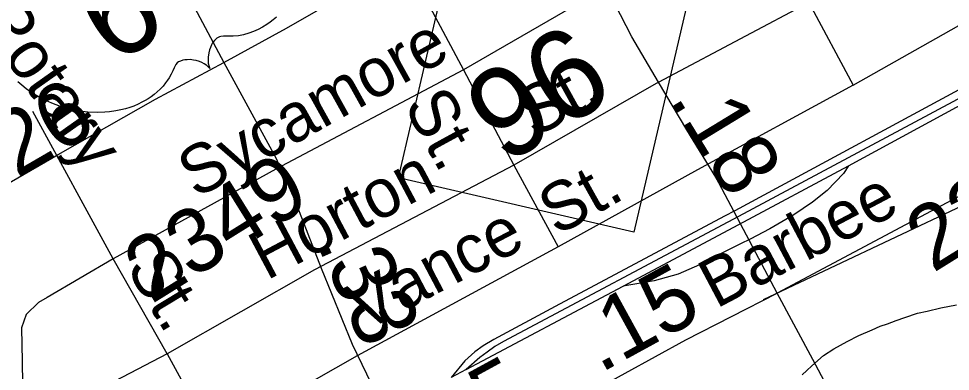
# Model space of a CAD drawing. Extents: x 2001466 to 31450019, y -30647475 to 847247.
# Drawn here: x 2201083 to 2204718, y 753748 to 755126 of the extents above; entities that cross this region are included whole.
import ezdxf

# ---------------------------------------------------------------- set-up
doc = ezdxf.new("R2010")
doc.units = 0
for name, color, linetype in [('Exist Hydrographic Misc Water Feature', 7, 'Continuous'), ('Exist Railroad Mainline', 7, 'Continuous'), ('Exist Railroad Siding', 7, 'Continuous'), ('Exist Road Non-System Type 51', 7, 'Continuous'), ('Exist Road Non-System Type 51 Label', 7, 'Continuous'), ('Exist Road Primary NC Attributed', 7, 'Continuous'), ('Exist Road Primary NC Service Mileage Hundredths English Label', 7, 'Continuous'), ('Exist Road Primary NC Shield CELL', 7, 'Continuous'), ('Exist Road Primary NC Shield Number Label', 7, 'Continuous'), ('Exist Road Primary US Attributed', 7, 'Continuous'), ('Exist Road Primary US Mileage Hundredths English Label', 7, 'Continuous'), ('Exist Road Primary US Shield CELL', 7, 'Continuous'), ('Exist Road Primary US Shield Number Label', 7, 'Continuous'), ('Exist Road Secondary Mileage Hundredths English Label', 7, 'Continuous'), ('Exist Road Secondary Type 51 Attributed', 7, 'Continuous'), ('Exist Road Secondary Type 51 Number Label', 7, 'Continuous')]:
    doc.layers.add(name, color=color, linetype=linetype)

msp = doc.modelspace()

# ---------------------------------------------------------------- linework, layer by layer
at = {"layer": 'Exist Hydrographic Misc Water Feature'}
msp.add_lwpolyline([(2204139.5, 753733.8), (2204157.3, 753751.8), (2204177.4, 753769.9), (2204223.2, 753810.4), (2204262.7, 753836.5), (2204314.6, 753864.8), (2204360.5, 753887.4), (2204412.2, 753909.7), (2204444, 753923.9), (2204471.9, 753933.9), (2204506.3, 753946.2), (2204539.8, 753958.5), (2204589.8, 753974.9), (2204627.5, 753983), (2204679.8, 753995.4), (2204741.3, 754008)], dxfattribs=at)
at = {"layer": 'Exist Railroad Mainline'}
for p, q in [((2204320.8, 754550.2), (2205006.3, 754924.1)), ((2203892.8, 754321.6), (2204320.8, 754550.2)), ((2203441.3, 754080.4), (2203892.8, 754321.6)), ((2202828.7, 753755), (2203441.3, 754080.4)), ((2202828.7, 753755), (2202770.1, 753724.2))]:
    msp.add_line(p, q, dxfattribs=at)
at = {"layer": 'Exist Railroad Siding'}
for points in [[(2205038.6, 754941.4), (2204964.5, 754932.9), (2204930.4, 754927.6), (2204878.2, 754916.7), (2204864, 754909), (2203877.3, 754375.4), (2203836.2, 754353.5)], [(2205006.3, 754924.1), (2204905.7, 754892.2), (2204879.4, 754880.7), (2204782.4, 754830.7), (2203890.8, 754353.1), (2203849.2, 754330.9)], [(2204320.8, 754550.2), (2204300.2, 754520.6), (2204236.8, 754454), (2204179.9, 754409.1), (2204106.9, 754358.6), (2204013.8, 754304.6), (2203937, 754264.1), (2203898.7, 754245.4)], [(2203836.2, 754353.5), (2203175.7, 754001.8), (2202937.1, 753872.7), (2202894.6, 753847.6), (2202862.1, 753824.3), (2202823.4, 753789.1), (2202770.1, 753724.2)], [(2203849.2, 754330.9), (2202974.9, 753864), (2202940.5, 753844.7), (2202910.1, 753823.3), (2202881.7, 753801.9), (2202828.7, 753755)], [(2203898.7, 754245.4), (2203815.8, 754204.6), (2203738.9, 754164.2), (2203656.2, 754127.9), (2203561.7, 754101.9), (2203441.3, 754080.4)]]:
    msp.add_lwpolyline(points, dxfattribs=at)
at = {"layer": 'Exist Road Non-System Type 51'}
for p, q in [((2201675.1, 755344.9), (2201883.7, 754954.3)), ((2202602.1, 755331.5), (2202818.6, 754925.6)), ((2203361.3, 755239.8), (2202818.6, 754925.6)), ((2204165.2, 755188.3), (2204337.9, 754865.7)), ((2204337.9, 754865.7), (2204875.2, 755169.7)), ((2202818.6, 754925.6), (2202085.9, 754537.4)), ((2202818.6, 754925.6), (2203014.2, 754552.9)), ((2203579.4, 754877.8), (2203014.2, 754552.9)), ((2204337.9, 754865.7), (2203731.3, 754534.9)), ((2201451.5, 754187.5), (2201138.7, 754763.2)), ((2202085.9, 754537.4), (2201451.5, 754187.5)), ((2203014.2, 754552.9), (2202237.5, 754145)), ((2203014.2, 754552.9), (2203188.3, 754234.4)), ((2203731.3, 754534.9), (2203188.3, 754234.4)), ((2203188.3, 754234.4), (2202403.3, 753808.7)), ((2201662, 753816.8), (2201451.5, 754187.5)), ((2202237.5, 754145), (2201662, 753816.8)), ((2201662, 753816.8), (2201100.7, 753523.1)), ((2202403.3, 753808.7), (2201840, 753489))]:
    msp.add_line(p, q, dxfattribs=at)
for points in [[(2205627.4, 754902.1), (2205524.5, 754843.5), (2204042.4, 754053.7)], [(2201451.5, 754187.5), (2201194.9, 754036.5), (2201160.5, 754017.2), (2201112.7, 753970.4), (2201094.6, 753918.3), (2201096.6, 753785.9), (2201100.7, 753523.1)], [(2201662, 753816.8), (2201840, 753489)]]:
    msp.add_lwpolyline(points, dxfattribs=at)
at = {"layer": 'Exist Road Primary NC Attributed'}
for points in [[(2203579.4, 754877.8), (2203475.3, 755054.8), (2203364.3, 755270.5), (2203153.5, 755648.5)], [(2204042.4, 754053.7), (2203802.3, 754506.1), (2203689.2, 754691.4), (2203579.4, 754877.8)], [(2205020.8, 752254.8), (2204899.9, 752469.4), (2204745.6, 752757.4), (2204530.5, 753127), (2204346.9, 753479.9), (2204181, 753794.1), (2204042.4, 754053.7)]]:
    msp.add_lwpolyline(points, dxfattribs=at)
at = {"layer": 'Exist Road Primary NC Shield CELL'}
msp.add_lwpolyline([(2202565, 754504.2), (2202778.2, 755421.6), (2203695.6, 755208.4), (2203482.4, 754291)], close=True, dxfattribs=at)
at = {"layer": 'Exist Road Primary US Attributed'}
for points in [[(2201883.7, 754954.3), (2202128.5, 755088.3), (2202465.5, 755283.1), (2202793, 755461.1), (2203153.5, 755648.5)], [(2200640.6, 754376.3), (2200891.7, 754433.9), (2201030.4, 754474.7), (2201237.6, 754595.1), (2201616.9, 754810.8), (2201883.7, 754954.3)]]:
    msp.add_lwpolyline(points, dxfattribs=at)
at = {"layer": 'Exist Road Primary US Shield CELL'}
msp.add_lwpolyline([(2202088.8, 755131.4), (2202076.1, 755120.7), (2202063.9, 755111.3), (2202051.7, 755102.7), (2202034.7, 755092.1), (2202017, 755082.8), (2201999.6, 755075.2), (2201980.8, 755068.3), (2201960.2, 755062.6), (2201940.5, 755059), (2201919.6, 755056.9), (2201882, 755057.1), (2201871.6, 755056.4), (2201866.5, 755054.8), (2201855.8, 755048.8), (2201847.3, 755040.6), (2201839.7, 755030.4), (2201835.6, 755023.4), (2201830.9, 755013.1), (2201827.7, 755004.3), (2201824.7, 754992.6), (2201823.2, 754983.4), (2201822.2, 754976.3), (2201822.1, 754959.6), (2201822.9, 754952.2), (2201824.6, 754943.1), (2201828.9, 754930.7), (2201816.9, 754942.3), (2201807.3, 754948.8), (2201797.8, 754953.6), (2201788.7, 754957.5), (2201775.7, 754961.5), (2201764.7, 754963.8), (2201752.3, 754965.4), (2201740.3, 754965.2), (2201731, 754964.5), (2201723, 754962.9), (2201713.9, 754959.9), (2201707.2, 754956.4), (2201702, 754953), (2201695.7, 754946.8), (2201690.3, 754933.6), (2201684.9, 754921.3), (2201678.7, 754908.6), (2201670.6, 754894.6), (2201664.3, 754884.9), (2201656.3, 754874.2), (2201646.5, 754862.4), (2201635.2, 754850.6), (2201623.1, 754839.3), (2201612.2, 754829.8), (2201599.9, 754820.5), (2201588.4, 754812.8), (2201576.1, 754805.3), (2201564.1, 754799.1), (2201550, 754792), (2201532, 754784.1), (2201516.4, 754778.7), (2201499.6, 754773.6), (2201481.9, 754769), (2201462.2, 754765.2), (2201437, 754761.5), (2201418.8, 754760), (2201389.2, 754758.9), (2201352.6, 754760.7), (2201323.7, 754764.3), (2201301.6, 754768.3), (2201267.6, 754776.5), (2201246.9, 754782.7), (2201212.3, 754795.5), (2201188.9, 754805.8), (2201172.8, 754814), (2201148, 754828), (2201133.3, 754837.3), (2201113, 754851.5), (2201095.5, 754865.1), (2201079.6, 754878.5)], dxfattribs=at)
at = {"layer": 'Exist Road Secondary Type 51 Attributed'}
for points in [[(2203579.4, 754877.8), (2203941.4, 755070.5), (2204334.9, 755279.9), (2204944.9, 755625.5), (2205147.9, 755734.4), (2205235.3, 755759.5), (2205490.6, 755788.8)], [(2201883.7, 754954.3), (2202085.9, 754582.5), (2202159.2, 754419.2), (2202263.8, 754151.1), (2202384.1, 753853.7), (2202514.1, 753584.8)], [(2203330.1, 753675.7), (2203685.8, 753870.5), (2204042.4, 754053.7)]]:
    msp.add_lwpolyline(points, dxfattribs=at)
at = {"layer": 'Exist Road Secondary Type 51 Number Label'}
msp.add_line((2203988, 754028), (2204765.2, 754395.8), dxfattribs=at)

# ---------------------------------------------------------------- texts
at = {"layer": 'Exist Road Non-System Type 51 Label'}
for s, rotation, p in [('Rotary', 305.3033, (2200915.4, 755130.1)), ('Sycamore', 29.0218, (2201774.7, 754421)), (' St.', 28.8589, (2203032.8, 754624.3)), ('St.', 298.7018, (2202582.9, 754787.5)), ('Horton', 27.968, (2202050.4, 754101.3)), (' St.', 29.1001, (2203120.2, 754240.6)), ('Barbee', 27.8271, (2203803.8, 753990.8)), ('Vance', 27.749, (2202430.6, 753900.7)), ('St.', 301.1048, (2201499.5, 754153.8))]:
    msp.add_text(s, height=190, rotation=rotation, dxfattribs=at).set_placement(p)
at = {"layer": 'Exist Road Primary NC Service Mileage Hundredths English Label'}
msp.add_text('.18', height=250, rotation=301.3723, dxfattribs=at).set_placement((2203617.2, 754809.6))
at = {"layer": 'Exist Road Primary NC Shield Number Label'}
msp.add_text('96', height=350, rotation=31.918, dxfattribs=at).set_placement((2202977.6, 754549.8))
at = {"layer": 'Exist Road Primary US Mileage Hundredths English Label'}
msp.add_text('.26', height=250, rotation=30.166, dxfattribs=at).set_placement((2200995.5, 754454.4))
at = {"layer": 'Exist Road Primary US Shield Number Label'}
msp.add_text('64', height=360, rotation=31.918, dxfattribs=at).set_placement((2201450, 754938.6))
at = {"layer": 'Exist Road Secondary Mileage Hundredths English Label'}
for s, rotation, p in [('.33', 293.8835, (2202242.9, 754251.8)), ('.15', 28.733, (2203351.5, 753739.1)), ('.15', 28.6431, (2202687, 753376))]:
    msp.add_text(s, height=250, rotation=rotation, dxfattribs=at).set_placement(p)
at = {"layer": 'Exist Road Secondary Type 51 Number Label'}
for s, p in [('2348', (2204649.3, 754130.5)), ('2349', (2201600.4, 754008.5))]:
    msp.add_text(s, height=250, rotation=31.918, dxfattribs=at).set_placement(p)

doc.saveas('drawing.dxf')
